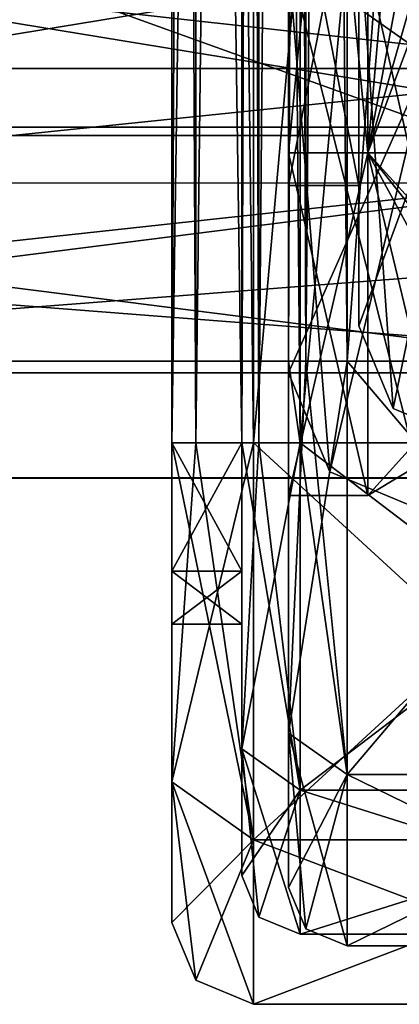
# Model space of a CAD drawing. Header units: millimetres. Extents: x -12 to 310, y -379 to 242.
# Tile 249 of 656: x 65.8 to 69.05, y -25.5 to -17.08. Entities that reach past the tile are written whole.
import ezdxf

# ---------------------------------------------------------------- set-up
doc = ezdxf.new("R2010")
doc.units = ezdxf.units.MM
doc.header["$LTSCALE"] = 65.185185
for name, color, linetype in [('1364', 7, 'CONTINUOUS'), ('1365', 7, 'CONTINUOUS'), ('2251', 7, 'CONTINUOUS'), ('2265', 7, 'CONTINUOUS'), ('2266', 7, 'CONTINUOUS'), ('2271', 7, 'CONTINUOUS'), ('2274', 7, 'CONTINUOUS'), ('2333', 7, 'CONTINUOUS'), ('2334', 7, 'CONTINUOUS'), ('2335', 7, 'CONTINUOUS'), ('2336', 7, 'CONTINUOUS'), ('2337', 7, 'CONTINUOUS'), ('2338', 7, 'CONTINUOUS'), ('2339', 7, 'CONTINUOUS'), ('2340', 7, 'CONTINUOUS'), ('2347', 7, 'CONTINUOUS'), ('2348', 7, 'CONTINUOUS'), ('2349', 7, 'CONTINUOUS'), ('2350', 7, 'CONTINUOUS'), ('2351', 7, 'CONTINUOUS'), ('2352', 7, 'CONTINUOUS'), ('2353', 7, 'CONTINUOUS'), ('2357', 7, 'CONTINUOUS'), ('2358', 7, 'CONTINUOUS'), ('2359', 7, 'CONTINUOUS'), ('2360', 7, 'CONTINUOUS'), ('2361', 7, 'CONTINUOUS'), ('2362', 7, 'CONTINUOUS'), ('2363', 7, 'CONTINUOUS'), ('2368', 7, 'CONTINUOUS'), ('2369', 7, 'CONTINUOUS'), ('2370', 7, 'CONTINUOUS'), ('2371', 7, 'CONTINUOUS'), ('2372', 7, 'CONTINUOUS'), ('2394', 7, 'CONTINUOUS'), ('2395', 7, 'CONTINUOUS'), ('2398', 7, 'CONTINUOUS'), ('2409', 7, 'CONTINUOUS'), ('2410', 7, 'CONTINUOUS'), ('2411', 7, 'CONTINUOUS'), ('2412', 7, 'CONTINUOUS'), ('2418', 7, 'CONTINUOUS'), ('2420', 7, 'CONTINUOUS'), ('2421', 7, 'CONTINUOUS'), ('2422', 7, 'CONTINUOUS'), ('2444', 7, 'CONTINUOUS'), ('2450', 7, 'CONTINUOUS'), ('2461', 7, 'CONTINUOUS'), ('4943', 7, 'CONTINUOUS'), ('4944', 7, 'CONTINUOUS'), ('4945', 7, 'CONTINUOUS'), ('4946', 7, 'CONTINUOUS'), ('4947', 7, 'CONTINUOUS'), ('4951', 7, 'CONTINUOUS'), ('4952', 7, 'CONTINUOUS'), ('4956', 7, 'CONTINUOUS'), ('4957', 7, 'CONTINUOUS'), ('4960', 7, 'CONTINUOUS'), ('4961', 7, 'CONTINUOUS'), ('4975', 7, 'CONTINUOUS'), ('4976', 7, 'CONTINUOUS'), ('4977', 7, 'CONTINUOUS'), ('4980', 7, 'CONTINUOUS'), ('4981', 7, 'CONTINUOUS'), ('4982', 7, 'CONTINUOUS'), ('5120', 7, 'CONTINUOUS'), ('5140', 7, 'CONTINUOUS'), ('879', 7, 'CONTINUOUS'), ('888', 7, 'CONTINUOUS')]:
    doc.layers.add(name, color=color, linetype=linetype)

msp = doc.modelspace()

# ---------------------------------------------------------------- linework, layer by layer
at = {"layer": '1364', "linetype": 'CONTINUOUS'}
for points in [[(79.8, -8.681, 150.1951), (56, -15.1429, 143.7716), (79.8, -17.4996, 135.1194), (79.8, -8.681, 150.1951)], [(56, -15.1429, 143.7716), (56, -17.5, 135), (79.8, -17.4996, 135.1194), (56, -15.1429, 143.7716)], [(79.8, -17.4996, 135.1194), (56, -17.5, 135), (79.8, -17.4999, 135.0597), (79.8, -17.4996, 135.1194)], [(79.8, -17.4999, 135.0597), (56, -17.5, 135), (79.8, -17.5, 135), (79.8, -17.4999, 135.0597)]]:
    msp.add_3dface(points, dxfattribs=at)
at = {"layer": '1365', "linetype": 'CONTINUOUS'}
for points in [[(79.8, -17.5, 135), (56, -15.1545, 126.2483), (79.8, -8.7845, 119.8645), (79.8, -17.5, 135)], [(56, -17.5, 135), (56, -15.1545, 126.2483), (79.8, -17.5, 135), (56, -17.5, 135)]]:
    msp.add_3dface(points, dxfattribs=at)
at = {"layer": '2251', "linetype": 'CONTINUOUS'}
for points in [[(47.1, -11, 156), (47.1, -18.0711, 153.0711), (84.8, -11, 156), (47.1, -11, 156)], [(84.8, -11, 156), (47.1, -18.0711, 153.0711), (84.8, -18.0711, 153.0711), (84.8, -11, 156)], [(47.1, -18.0711, 153.0711), (47.1, -21, 146), (84.8, -18.0711, 153.0711), (47.1, -18.0711, 153.0711)], [(47.1, -21, 146), (84.8, -21, 146), (84.8, -18.0711, 153.0711), (47.1, -21, 146)]]:
    msp.add_3dface(points, dxfattribs=at)
at = {"layer": '2265', "linetype": 'CONTINUOUS'}
for points in [[(47.1, -18.0711, 116.9289), (47.1, -11, 114), (84.8, -18.0711, 116.9289), (47.1, -18.0711, 116.9289)], [(47.1, -11, 114), (84.8, -11, 114), (84.8, -18.0711, 116.9289), (47.1, -11, 114)], [(47.1, -21, 124), (47.1, -18.0711, 116.9289), (84.8, -21, 124), (47.1, -21, 124)], [(47.1, -18.0711, 116.9289), (84.8, -18.0711, 116.9289), (84.8, -21, 124), (47.1, -18.0711, 116.9289)]]:
    msp.add_3dface(points, dxfattribs=at)
at = {"layer": '2266', "linetype": 'CONTINUOUS'}
for points in [[(47.1, -21, 146), (47.1, -21, 124), (84.8, -21, 124), (47.1, -21, 146)], [(84.8, -21, 146), (47.1, -21, 146), (84.8, -21, 124), (84.8, -21, 146)]]:
    msp.add_3dface(points, dxfattribs=at)
at = {"layer": '2271', "linetype": 'CONTINUOUS'}
for points in [[(48.1, -20.1, 135), (84, -14.2135, 120.7882), (48.1, -14.2128, 120.7872), (48.1, -20.1, 135)], [(84, -20.1, 135), (84, -14.2135, 120.7882), (48.1, -20.1, 135), (84, -20.1, 135)]]:
    msp.add_3dface(points, dxfattribs=at)
at = {"layer": '2274', "linetype": 'CONTINUOUS'}
for points in [[(84, -14.2007, 149.2248), (84, -18.5603, 142.7146), (48.1, -14.2128, 149.2128), (84, -14.2007, 149.2248)], [(84, -18.5603, 142.7146), (84, -20.1, 135), (48.1, -14.2128, 149.2128), (84, -18.5603, 142.7146)], [(84, -20.1, 135), (48.1, -20.1, 135), (48.1, -14.2128, 149.2128), (84, -20.1, 135)]]:
    msp.add_3dface(points, dxfattribs=at)
at = {"layer": '2333', "linetype": 'CONTINUOUS'}
for points in [[(71.5, -24.0933, 159.0935), (71.5, -20.7, 160.5), (67.8, -24.0941, 159.0941), (71.5, -24.0933, 159.0935)], [(71.5, -20.7, 160.5), (67.8, -20.7, 160.5), (67.8, -24.0941, 159.0941), (71.5, -20.7, 160.5)], [(71.5, -25.5, 155.7), (71.5, -24.0933, 159.0935), (67.8, -25.5, 155.7), (71.5, -25.5, 155.7)], [(67.8, -25.5, 155.7), (71.5, -24.0933, 159.0935), (67.8, -24.0941, 159.0941), (67.8, -25.5, 155.7)]]:
    msp.add_3dface(points, dxfattribs=at)
at = {"layer": '2334', "linetype": 'CONTINUOUS'}
for points in [[(67.8, -24.0941, 159.0941), (67.8, -20.7, 160.5), (67.1, -23.5986, 158.5985), (67.8, -24.0941, 159.0941)], [(67.1, -23.5986, 158.5985), (67.8, -20.7, 160.5), (67.305, -20.7, 160.295), (67.1, -23.5986, 158.5985)], [(67.1, -20.7, 159.8), (67.1, -23.5986, 158.5985), (67.305, -20.7, 160.295), (67.1, -20.7, 159.8)], [(67.1, -24.8, 155.7), (67.8, -24.0941, 159.0941), (67.1, -23.5986, 158.5985), (67.1, -24.8, 155.7)], [(67.305, -25.295, 155.7), (67.8, -24.0941, 159.0941), (67.1, -24.8, 155.7), (67.305, -25.295, 155.7)], [(67.8, -25.5, 155.7), (67.8, -24.0941, 159.0941), (67.305, -25.295, 155.7), (67.8, -25.5, 155.7)]]:
    msp.add_3dface(points, dxfattribs=at)
at = {"layer": '2335', "linetype": 'CONTINUOUS'}
for points in [[(67.305, -25.295, 155.7), (67.1, -24.8, 155.7), (67.305, -25.295, 114.3), (67.305, -25.295, 155.7)], [(67.305, -25.295, 114.3), (67.1, -24.8, 155.7), (67.1, -24.8, 114.3), (67.305, -25.295, 114.3)], [(67.8, -25.5, 155.7), (67.305, -25.295, 155.7), (67.8, -25.5, 114.3), (67.8, -25.5, 155.7)], [(67.8, -25.5, 114.3), (67.305, -25.295, 155.7), (67.305, -25.295, 114.3), (67.8, -25.5, 114.3)]]:
    msp.add_3dface(points, dxfattribs=at)
at = {"layer": '2336', "linetype": 'CONTINUOUS'}
for points in [[(71.5, -25.5, 114.3), (71.5, -25.5, 155.7), (67.8, -25.5, 114.3), (71.5, -25.5, 114.3)], [(71.5, -25.5, 155.7), (67.8, -25.5, 155.7), (67.8, -25.5, 114.3), (71.5, -25.5, 155.7)]]:
    msp.add_3dface(points, dxfattribs=at)
at = {"layer": '2337', "linetype": 'CONTINUOUS'}
for points in [[(71.5, -20.7, 109.5), (71.5, -24.0935, 110.9067), (67.8, -20.7, 109.5), (71.5, -20.7, 109.5)], [(67.8, -20.7, 109.5), (71.5, -24.0935, 110.9067), (67.8, -24.0941, 110.9059), (67.8, -20.7, 109.5)], [(71.5, -24.0935, 110.9067), (71.5, -25.5, 114.3), (67.8, -24.0941, 110.9059), (71.5, -24.0935, 110.9067)], [(71.5, -25.5, 114.3), (67.8, -25.5, 114.3), (67.8, -24.0941, 110.9059), (71.5, -25.5, 114.3)]]:
    msp.add_3dface(points, dxfattribs=at)
at = {"layer": '2338', "linetype": 'CONTINUOUS'}
for points in [[(67.305, -20.7, 109.705), (67.8, -24.0941, 110.9059), (67.1, -20.7, 110.2), (67.305, -20.7, 109.705)], [(67.1, -20.7, 110.2), (67.8, -24.0941, 110.9059), (67.1, -23.5985, 111.4014), (67.1, -20.7, 110.2)], [(67.8, -20.7, 109.5), (67.8, -24.0941, 110.9059), (67.305, -20.7, 109.705), (67.8, -20.7, 109.5)], [(67.8, -25.5, 114.3), (67.305, -25.295, 114.3), (67.1, -23.5985, 111.4014), (67.8, -25.5, 114.3)], [(67.8, -24.0941, 110.9059), (67.8, -25.5, 114.3), (67.1, -23.5985, 111.4014), (67.8, -24.0941, 110.9059)], [(67.305, -25.295, 114.3), (67.1, -24.8, 114.3), (67.1, -23.5985, 111.4014), (67.305, -25.295, 114.3)]]:
    msp.add_3dface(points, dxfattribs=at)
at = {"layer": '2339', "linetype": 'CONTINUOUS'}
for points in [[(67.305, -20.7, 109.705), (67.1, -20.7, 110.2), (67.305, 20.7, 109.705), (67.305, -20.7, 109.705)], [(67.305, 20.7, 109.705), (67.1, -20.7, 110.2), (67.1, 20.7, 110.2), (67.305, 20.7, 109.705)], [(67.8, -20.7, 109.5), (67.305, -20.7, 109.705), (67.8, 20.7, 109.5), (67.8, -20.7, 109.5)], [(67.8, 20.7, 109.5), (67.305, -20.7, 109.705), (67.305, 20.7, 109.705), (67.8, 20.7, 109.5)]]:
    msp.add_3dface(points, dxfattribs=at)
at = {"layer": '2340', "linetype": 'CONTINUOUS'}
for points in [[(71.5, 20.7, 109.5), (71.5, -20.7, 109.5), (67.8, 20.7, 109.5), (71.5, 20.7, 109.5)], [(71.5, -20.7, 109.5), (67.8, -20.7, 109.5), (67.8, 20.7, 109.5), (71.5, -20.7, 109.5)]]:
    msp.add_3dface(points, dxfattribs=at)
at = {"layer": '2347', "linetype": 'CONTINUOUS'}
for points in [[(67.1, -20.7, 159.8), (67.305, -20.7, 160.295), (67.1, 20.7, 159.8), (67.1, -20.7, 159.8)], [(67.305, -20.7, 160.295), (67.305, 20.7, 160.295), (67.1, 20.7, 159.8), (67.305, -20.7, 160.295)], [(67.305, -20.7, 160.295), (67.8, -20.7, 160.5), (67.305, 20.7, 160.295), (67.305, -20.7, 160.295)], [(67.8, -20.7, 160.5), (67.8, 20.7, 160.5), (67.305, 20.7, 160.295), (67.8, -20.7, 160.5)]]:
    msp.add_3dface(points, dxfattribs=at)
at = {"layer": '2348', "linetype": 'CONTINUOUS'}
for points in [[(71.5, -20.7, 160.5), (71.5, 20.7, 160.5), (67.8, -20.7, 160.5), (71.5, -20.7, 160.5)], [(67.8, -20.7, 160.5), (71.5, 20.7, 160.5), (67.8, 20.7, 160.5), (67.8, -20.7, 160.5)]]:
    msp.add_3dface(points, dxfattribs=at)
at = {"layer": '2349', "linetype": 'CONTINUOUS'}
for points in [[(67.1, 20.7, 110.2), (67.1, -23.5985, 111.4014), (67.1, 23.5986, 111.4015), (67.1, 20.7, 110.2)], [(67.1, 23.5986, 111.4015), (67.1, -23.5985, 111.4014), (67.1, -20.7, 112.75), (67.1, 23.5986, 111.4015)], [(67.1, 20.7, 112.75), (67.1, 23.5986, 111.4015), (67.1, -20.7, 112.75), (67.1, 20.7, 112.75)], [(67.1, -23.5986, 158.5985), (67.1, -20.7, 159.8), (67.1, 23.5985, 158.5986), (67.1, -23.5986, 158.5985)], [(67.1, -23.5986, 158.5985), (67.1, 23.5985, 158.5986), (67.1, 20.7, 157.25), (67.1, -23.5986, 158.5985)], [(67.1, -20.7, 159.8), (67.1, 20.7, 159.8), (67.1, 23.5985, 158.5986), (67.1, -20.7, 159.8)], [(67.1, -20.7, 157.25), (67.1, -23.5986, 158.5985), (67.1, 20.7, 157.25), (67.1, -20.7, 157.25)], [(67.1, -20.7, 110.2), (67.1, -23.5985, 111.4014), (67.1, 20.7, 110.2), (67.1, -20.7, 110.2)], [(67.1, -21.796, 156.796), (67.1, -23.5986, 158.5985), (67.1, -20.7, 157.25), (67.1, -21.796, 156.796)], [(67.1, -23.5985, 111.4014), (67.1, -24.8, 114.3), (67.1, -20.7, 112.75), (67.1, -23.5985, 111.4014)], [(67.1, -20.7, 112.75), (67.1, -24.8, 114.3), (67.1, -21.796, 113.204), (67.1, -20.7, 112.75)], [(67.1, -22.25, 155.7), (67.1, -23.5986, 158.5985), (67.1, -21.796, 156.796), (67.1, -22.25, 155.7)], [(67.1, -21.796, 113.204), (67.1, -24.8, 114.3), (67.1, -22.25, 114.3), (67.1, -21.796, 113.204)], [(67.1, -24.8, 155.7), (67.1, -23.5986, 158.5985), (67.1, -22.25, 155.7), (67.1, -24.8, 155.7)], [(67.1, -24.8, 114.3), (67.1, -24.8, 155.7), (67.1, -22.25, 114.3), (67.1, -24.8, 114.3)], [(67.1, -24.8, 155.7), (67.1, -22.25, 155.7), (67.1, -22.25, 114.3), (67.1, -24.8, 155.7)]]:
    msp.add_3dface(points, dxfattribs=at)
at = {"layer": '2350', "linetype": 'CONTINUOUS'}
for points in [[(67.1, -21.796, 156.796), (67.1, -20.7, 157.25), (67.7, -21.796, 156.796), (67.1, -21.796, 156.796)], [(67.7, -21.796, 156.796), (67.1, -20.7, 157.25), (67.7, -20.7, 157.25), (67.7, -21.796, 156.796)], [(67.1, -22.25, 155.7), (67.1, -21.796, 156.796), (67.7, -22.25, 155.7), (67.1, -22.25, 155.7)], [(67.7, -22.25, 155.7), (67.1, -21.796, 156.796), (67.7, -21.796, 156.796), (67.7, -22.25, 155.7)]]:
    msp.add_3dface(points, dxfattribs=at)
at = {"layer": '2351', "linetype": 'CONTINUOUS'}
for points in [[(67.1, -22.25, 114.3), (67.1, -22.25, 155.7), (67.7, -22.25, 114.3), (67.1, -22.25, 114.3)], [(67.1, -22.25, 155.7), (67.7, -22.25, 155.7), (67.7, -22.25, 114.3), (67.1, -22.25, 155.7)]]:
    msp.add_3dface(points, dxfattribs=at)
at = {"layer": '2352', "linetype": 'CONTINUOUS'}
for points in [[(67.1, -20.7, 112.75), (67.1, -21.796, 113.204), (67.7, -20.7, 112.75), (67.1, -20.7, 112.75)], [(67.7, -20.7, 112.75), (67.1, -21.796, 113.204), (67.7, -21.796, 113.204), (67.7, -20.7, 112.75)], [(67.1, -21.796, 113.204), (67.1, -22.25, 114.3), (67.7, -21.796, 113.204), (67.1, -21.796, 113.204)], [(67.1, -22.25, 114.3), (67.7, -22.25, 114.3), (67.7, -21.796, 113.204), (67.1, -22.25, 114.3)]]:
    msp.add_3dface(points, dxfattribs=at)
at = {"layer": '2353', "linetype": 'CONTINUOUS'}
for points in [[(67.1, 20.7, 112.75), (67.1, -20.7, 112.75), (67.7, 20.7, 112.75), (67.1, 20.7, 112.75)], [(67.1, -20.7, 112.75), (67.7, -20.7, 112.75), (67.7, 20.7, 112.75), (67.1, -20.7, 112.75)]]:
    msp.add_3dface(points, dxfattribs=at)
at = {"layer": '2357', "linetype": 'CONTINUOUS'}
for points in [[(67.1, -20.7, 157.25), (67.1, 20.7, 157.25), (67.7, -20.7, 157.25), (67.1, -20.7, 157.25)], [(67.7, -20.7, 157.25), (67.1, 20.7, 157.25), (67.7, 20.7, 157.25), (67.7, -20.7, 157.25)]]:
    msp.add_3dface(points, dxfattribs=at)
at = {"layer": '2358', "linetype": 'CONTINUOUS'}
for points in [[(67.7, -20.7, 157.25), (67.7, 20.7, 157.25), (67.7, 23.3158, 158.3157), (67.7, -20.7, 157.25)], [(67.7, -20.7, 157.25), (67.7, 23.3158, 158.3157), (67.7, -23.3157, 158.3158), (67.7, -20.7, 157.25)], [(67.7, 23.3158, 158.3157), (67.7, 20.7, 159.4), (67.7, -23.3157, 158.3158), (67.7, 23.3158, 158.3157)], [(67.7, 23.3157, 111.6842), (67.7, 20.7, 112.75), (67.7, -23.3158, 111.6843), (67.7, 23.3157, 111.6842)], [(67.7, 20.7, 110.6), (67.7, 23.3157, 111.6842), (67.7, -20.7, 110.6), (67.7, 20.7, 110.6)], [(67.7, -20.7, 110.6), (67.7, 23.3157, 111.6842), (67.7, -23.3158, 111.6843), (67.7, -20.7, 110.6)], [(67.7, 20.7, 112.75), (67.7, -20.7, 112.75), (67.7, -23.3158, 111.6843), (67.7, 20.7, 112.75)], [(67.7, -23.3157, 158.3158), (67.7, 20.7, 159.4), (67.7, -20.7, 159.4), (67.7, -23.3157, 158.3158)], [(67.7, -21.796, 156.796), (67.7, -20.7, 157.25), (67.7, -23.3157, 158.3158), (67.7, -21.796, 156.796)], [(67.7, -20.7, 112.75), (67.7, -21.796, 113.204), (67.7, -23.3158, 111.6843), (67.7, -20.7, 112.75)], [(67.7, -22.25, 155.7), (67.7, -21.796, 156.796), (67.7, -24.4, 155.7), (67.7, -22.25, 155.7)], [(67.7, -24.4, 155.7), (67.7, -21.796, 156.796), (67.7, -23.3157, 158.3158), (67.7, -24.4, 155.7)], [(67.7, -21.796, 113.204), (67.7, -22.25, 114.3), (67.7, -23.3158, 111.6843), (67.7, -21.796, 113.204)], [(67.7, -22.25, 114.3), (67.7, -22.25, 155.7), (67.7, -24.4, 114.3), (67.7, -22.25, 114.3)], [(67.7, -24.4, 114.3), (67.7, -22.25, 155.7), (67.7, -24.4, 155.7), (67.7, -24.4, 114.3)], [(67.7, -23.3158, 111.6843), (67.7, -22.25, 114.3), (67.7, -24.4, 114.3), (67.7, -23.3158, 111.6843)]]:
    msp.add_3dface(points, dxfattribs=at)
at = {"layer": '2359', "linetype": 'CONTINUOUS'}
for points in [[(67.7, -20.7, 159.4), (67.7, 20.7, 159.4), (67.8464, 20.7, 159.7536), (67.7, -20.7, 159.4)], [(67.8464, -20.7, 159.7536), (67.7, -20.7, 159.4), (67.8464, 20.7, 159.7536), (67.8464, -20.7, 159.7536)], [(68.2, -20.7, 159.9), (67.8464, -20.7, 159.7536), (68.2, 20.7, 159.9), (68.2, -20.7, 159.9)], [(68.2, 20.7, 159.9), (67.8464, -20.7, 159.7536), (67.8464, 20.7, 159.7536), (68.2, 20.7, 159.9)]]:
    msp.add_3dface(points, dxfattribs=at)
at = {"layer": '2360', "linetype": 'CONTINUOUS'}
for points in [[(67.7, -23.3157, 158.3158), (67.7, -20.7, 159.4), (68.2, -23.6698, 158.6698), (67.7, -23.3157, 158.3158)], [(67.7, -20.7, 159.4), (67.8464, -20.7, 159.7536), (68.2, -23.6698, 158.6698), (67.7, -20.7, 159.4)], [(67.8464, -20.7, 159.7536), (68.2, -20.7, 159.9), (68.2, -23.6698, 158.6698), (67.8464, -20.7, 159.7536)], [(67.7, -24.4, 155.7), (67.7, -23.3157, 158.3158), (67.8464, -24.7536, 155.7), (67.7, -24.4, 155.7)], [(67.8464, -24.7536, 155.7), (67.7, -23.3157, 158.3158), (68.2, -24.9, 155.7), (67.8464, -24.7536, 155.7)], [(68.2, -24.9, 155.7), (67.7, -23.3157, 158.3158), (68.2, -23.6698, 158.6698), (68.2, -24.9, 155.7)]]:
    msp.add_3dface(points, dxfattribs=at)
at = {"layer": '2361', "linetype": 'CONTINUOUS'}
for points in [[(67.7, -24.4, 114.3), (67.7, -24.4, 155.7), (67.8464, -24.7536, 155.7), (67.7, -24.4, 114.3)], [(67.7, -24.4, 114.3), (67.8464, -24.7536, 155.7), (67.8464, -24.7536, 114.3), (67.7, -24.4, 114.3)], [(67.8464, -24.7536, 155.7), (68.2, -24.9, 155.7), (67.8464, -24.7536, 114.3), (67.8464, -24.7536, 155.7)], [(67.8464, -24.7536, 114.3), (68.2, -24.9, 155.7), (68.2, -24.9, 114.3), (67.8464, -24.7536, 114.3)]]:
    msp.add_3dface(points, dxfattribs=at)
at = {"layer": '2362', "linetype": 'CONTINUOUS'}
for points in [[(67.7, -20.7, 110.6), (67.7, -23.3158, 111.6843), (67.8464, -20.7, 110.2464), (67.7, -20.7, 110.6)], [(67.8464, -20.7, 110.2464), (67.7, -23.3158, 111.6843), (68.2, -20.7, 110.1), (67.8464, -20.7, 110.2464)], [(68.2, -20.7, 110.1), (67.7, -23.3158, 111.6843), (68.2, -23.6698, 111.3302), (68.2, -20.7, 110.1)], [(67.7, -23.3158, 111.6843), (67.7, -24.4, 114.3), (68.2, -23.6698, 111.3302), (67.7, -23.3158, 111.6843)], [(67.7, -24.4, 114.3), (67.8464, -24.7536, 114.3), (68.2, -23.6698, 111.3302), (67.7, -24.4, 114.3)], [(67.8464, -24.7536, 114.3), (68.2, -24.9, 114.3), (68.2, -23.6698, 111.3302), (67.8464, -24.7536, 114.3)]]:
    msp.add_3dface(points, dxfattribs=at)
at = {"layer": '2363', "linetype": 'CONTINUOUS'}
for points in [[(67.7, 20.7, 110.6), (67.7, -20.7, 110.6), (67.8464, -20.7, 110.2464), (67.7, 20.7, 110.6)], [(67.7, 20.7, 110.6), (67.8464, -20.7, 110.2464), (67.8464, 20.7, 110.2464), (67.7, 20.7, 110.6)], [(67.8464, -20.7, 110.2464), (68.2, -20.7, 110.1), (67.8464, 20.7, 110.2464), (67.8464, -20.7, 110.2464)], [(67.8464, 20.7, 110.2464), (68.2, -20.7, 110.1), (68.2, 20.7, 110.1), (67.8464, 20.7, 110.2464)]]:
    msp.add_3dface(points, dxfattribs=at)
at = {"layer": '2368', "linetype": 'CONTINUOUS'}
for points in [[(68.2, -20.7, 159.9), (68.2, 20.7, 159.9), (72.1, -20.7, 159.9), (68.2, -20.7, 159.9)], [(68.2, 20.7, 159.9), (72.1, 20.7, 159.9), (72.1, -20.7, 159.9), (68.2, 20.7, 159.9)]]:
    msp.add_3dface(points, dxfattribs=at)
at = {"layer": '2369', "linetype": 'CONTINUOUS'}
for points in [[(68.2, -23.6698, 158.6698), (68.2, -20.7, 159.9), (72.1, -23.6693, 158.6691), (68.2, -23.6698, 158.6698)], [(68.2, -20.7, 159.9), (72.1, -20.7, 159.9), (72.1, -23.6693, 158.6691), (68.2, -20.7, 159.9)], [(72.1, -24.9, 155.7), (68.2, -23.6698, 158.6698), (72.1, -23.6693, 158.6691), (72.1, -24.9, 155.7)], [(68.2, -24.9, 155.7), (68.2, -23.6698, 158.6698), (72.1, -24.9, 155.7), (68.2, -24.9, 155.7)]]:
    msp.add_3dface(points, dxfattribs=at)
at = {"layer": '2370', "linetype": 'CONTINUOUS'}
for points in [[(68.2, -24.9, 114.3), (68.2, -24.9, 155.7), (72.1, -24.9, 114.3), (68.2, -24.9, 114.3)], [(68.2, -24.9, 155.7), (72.1, -24.9, 155.7), (72.1, -24.9, 114.3), (68.2, -24.9, 155.7)]]:
    msp.add_3dface(points, dxfattribs=at)
at = {"layer": '2371', "linetype": 'CONTINUOUS'}
for points in [[(68.2, -20.7, 110.1), (68.2, -23.6698, 111.3302), (72.1, -20.7, 110.1), (68.2, -20.7, 110.1)], [(72.1, -20.7, 110.1), (68.2, -23.6698, 111.3302), (72.1, -23.6691, 111.3307), (72.1, -20.7, 110.1)], [(68.2, -23.6698, 111.3302), (68.2, -24.9, 114.3), (72.1, -23.6691, 111.3307), (68.2, -23.6698, 111.3302)], [(68.2, -24.9, 114.3), (72.1, -24.9, 114.3), (72.1, -23.6691, 111.3307), (68.2, -24.9, 114.3)]]:
    msp.add_3dface(points, dxfattribs=at)
at = {"layer": '2372', "linetype": 'CONTINUOUS'}
for points in [[(68.2, 20.7, 110.1), (68.2, -20.7, 110.1), (72.1, 20.7, 110.1), (68.2, 20.7, 110.1)], [(68.2, -20.7, 110.1), (72.1, -20.7, 110.1), (72.1, 20.7, 110.1), (68.2, -20.7, 110.1)]]:
    msp.add_3dface(points, dxfattribs=at)
at = {"layer": '2394', "linetype": 'CONTINUOUS'}
for points in [[(69.3, -17.4045, 52.4045), (69.3, -8, 56.3), (68.1, -16.5555, 51.5555), (69.3, -17.4045, 52.4045)], [(68.1, -20.1, 43), (69.3, -17.4045, 52.4045), (68.1, -16.5555, 51.5555), (68.1, -20.1, 43)], [(68.4515, -20.9485, 43), (69.3, -17.4045, 52.4045), (68.1, -20.1, 43), (68.4515, -20.9485, 43)], [(69.3, -21.3, 43), (69.3, -17.4045, 52.4045), (68.4515, -20.9485, 43), (69.3, -21.3, 43)]]:
    msp.add_3dface(points, dxfattribs=at)
at = {"layer": '2395', "linetype": 'CONTINUOUS'}
for points in [[(68.4515, -20.9485, 43), (68.1, -20.1, 43), (68.4515, -20.9485, 27), (68.4515, -20.9485, 43)], [(68.4515, -20.9485, 27), (68.1, -20.1, 43), (68.1, -20.1, 27), (68.4515, -20.9485, 27)], [(69.3, -21.3, 43), (68.4515, -20.9485, 43), (69.3, -21.3, 27), (69.3, -21.3, 43)], [(69.3, -21.3, 27), (68.4515, -20.9485, 43), (68.4515, -20.9485, 27), (69.3, -21.3, 27)]]:
    msp.add_3dface(points, dxfattribs=at)
at = {"layer": '2398', "linetype": 'CONTINUOUS'}
for points in [[(68.4515, -8, 14.0515), (69.3, -17.4045, 17.5955), (68.1, -8, 14.9), (68.4515, -8, 14.0515)], [(68.1, -8, 14.9), (69.3, -17.4045, 17.5955), (68.1, -16.5555, 18.4445), (68.1, -8, 14.9)], [(69.3, -8, 13.7), (69.3, -17.4045, 17.5955), (68.4515, -8, 14.0515), (69.3, -8, 13.7)], [(69.3, -21.3, 27), (68.4515, -20.9485, 27), (68.1, -16.5555, 18.4445), (69.3, -21.3, 27)], [(69.3, -17.4045, 17.5955), (69.3, -21.3, 27), (68.1, -16.5555, 18.4445), (69.3, -17.4045, 17.5955)], [(68.4515, -20.9485, 27), (68.1, -20.1, 27), (68.1, -16.5555, 18.4445), (68.4515, -20.9485, 27)]]:
    msp.add_3dface(points, dxfattribs=at)
at = {"layer": '2409', "linetype": 'CONTINUOUS'}
for points in [[(68.1, -15.4245, 19.5753), (68.1, -16.5555, 18.4445), (68.1, -18.5, 27), (68.1, -15.4245, 19.5753)], [(68.1, -18.5, 43), (68.1, -16.5555, 51.5555), (68.1, -15.4247, 50.4245), (68.1, -18.5, 43)], [(68.1, -20.1, 43), (68.1, -16.5555, 51.5555), (68.1, -18.5, 43), (68.1, -20.1, 43)], [(68.1, -16.5555, 18.4445), (68.1, -20.1, 27), (68.1, -18.5, 27), (68.1, -16.5555, 18.4445)], [(68.1, -20.1, 27), (68.1, -20.1, 43), (68.1, -18.5, 43), (68.1, -20.1, 27)], [(68.1, -20.1, 27), (68.1, -18.5, 43), (68.1, -18.5, 27), (68.1, -20.1, 27)]]:
    msp.add_3dface(points, dxfattribs=at)
at = {"layer": '2410', "linetype": 'CONTINUOUS'}
for points in [[(68.7, -18.5, 43), (68.1, -15.4247, 50.4245), (68.7, -15.4245, 50.4247), (68.7, -18.5, 43)], [(68.1, -18.5, 43), (68.1, -15.4247, 50.4245), (68.7, -18.5, 43), (68.1, -18.5, 43)]]:
    msp.add_3dface(points, dxfattribs=at)
at = {"layer": '2411', "linetype": 'CONTINUOUS'}
for points in [[(68.1, -18.5, 27), (68.1, -18.5, 43), (68.7, -18.5, 27), (68.1, -18.5, 27)], [(68.1, -18.5, 43), (68.7, -18.5, 43), (68.7, -18.5, 27), (68.1, -18.5, 43)]]:
    msp.add_3dface(points, dxfattribs=at)
at = {"layer": '2412', "linetype": 'CONTINUOUS'}
for points in [[(68.1, -15.4245, 19.5753), (68.1, -18.5, 27), (68.7, -15.4247, 19.5755), (68.1, -15.4245, 19.5753)], [(68.1, -18.5, 27), (68.7, -18.5, 27), (68.7, -15.4247, 19.5755), (68.1, -18.5, 27)]]:
    msp.add_3dface(points, dxfattribs=at)
at = {"layer": '2418', "linetype": 'CONTINUOUS'}
for points in [[(68.7, -18.5, 43), (68.7, -15.4245, 50.4247), (68.7, -16.2727, 51.2727), (68.7, -18.5, 43)], [(68.7, -15.4247, 19.5755), (68.7, -18.5, 27), (68.7, -16.2727, 18.7273), (68.7, -15.4247, 19.5755)], [(68.7, -19.7, 43), (68.7, -18.5, 43), (68.7, -16.2727, 51.2727), (68.7, -19.7, 43)], [(68.7, -16.2727, 18.7273), (68.7, -18.5, 27), (68.7, -19.7, 27), (68.7, -16.2727, 18.7273)], [(68.7, -18.5, 27), (68.7, -18.5, 43), (68.7, -19.7, 43), (68.7, -18.5, 27)], [(68.7, -19.7, 27), (68.7, -18.5, 27), (68.7, -19.7, 43), (68.7, -19.7, 27)]]:
    msp.add_3dface(points, dxfattribs=at)
at = {"layer": '2420', "linetype": 'CONTINUOUS'}
for points in [[(68.7, -19.7, 43), (68.7, -16.2727, 51.2727), (68.9929, -20.4071, 43), (68.7, -19.7, 43)], [(68.9929, -20.4071, 43), (68.7, -16.2727, 51.2727), (69.7, -20.7, 43), (68.9929, -20.4071, 43)], [(69.7, -20.7, 43), (68.7, -16.2727, 51.2727), (69.7, -16.9803, 51.9803), (69.7, -20.7, 43)]]:
    msp.add_3dface(points, dxfattribs=at)
at = {"layer": '2421', "linetype": 'CONTINUOUS'}
for points in [[(68.7, -19.7, 27), (68.7, -19.7, 43), (68.9929, -20.4071, 43), (68.7, -19.7, 27)], [(68.7, -19.7, 27), (68.9929, -20.4071, 43), (68.9929, -20.4071, 27), (68.7, -19.7, 27)], [(68.9929, -20.4071, 43), (69.7, -20.7, 43), (68.9929, -20.4071, 27), (68.9929, -20.4071, 43)], [(68.9929, -20.4071, 27), (69.7, -20.7, 43), (69.7, -20.7, 27), (68.9929, -20.4071, 27)]]:
    msp.add_3dface(points, dxfattribs=at)
at = {"layer": '2422', "linetype": 'CONTINUOUS'}
for points in [[(68.7, -16.2727, 18.7273), (68.7, -19.7, 27), (69.7, -16.9803, 18.0197), (68.7, -16.2727, 18.7273)], [(68.7, -19.7, 27), (68.9929, -20.4071, 27), (69.7, -16.9803, 18.0197), (68.7, -19.7, 27)], [(68.9929, -20.4071, 27), (69.7, -20.7, 27), (69.7, -16.9803, 18.0197), (68.9929, -20.4071, 27)]]:
    msp.add_3dface(points, dxfattribs=at)
at = {"layer": '2444', "linetype": 'CONTINUOUS'}
for points in [[(53.5, -18, 43), (83, -18, 43), (83, -15.0711, 50.0711), (53.5, -18, 43)], [(53.5, -15.0711, 50.0711), (53.5, -18, 43), (83, -15.0711, 50.0711), (53.5, -15.0711, 50.0711)]]:
    msp.add_3dface(points, dxfattribs=at)
at = {"layer": '2450', "linetype": 'CONTINUOUS'}
for points in [[(83, -18, 43), (53.5, -18, 43), (83, -18, 27), (83, -18, 43)], [(53.5, -18, 43), (53.5, -18, 27), (83, -18, 27), (53.5, -18, 43)]]:
    msp.add_3dface(points, dxfattribs=at)
at = {"layer": '2461', "linetype": 'CONTINUOUS'}
for points in [[(53.5, -18, 27), (53.5, -15.0711, 19.9289), (83, -18, 27), (53.5, -18, 27)], [(83, -18, 27), (53.5, -15.0711, 19.9289), (83, -15.0711, 19.9289), (83, -18, 27)]]:
    msp.add_3dface(points, dxfattribs=at)
at = {"layer": '4943', "linetype": 'CONTINUOUS'}
for points in [[(68.1, 20, 110.5), (68.1, -20, 110.5), (68.1, 11.15, 113.85), (68.1, 20, 110.5)], [(68.1, -20, 159.5), (68.1, 20, 159.5), (68.1, -11.15, 156.15), (68.1, -20, 159.5)], [(68.1, 11.15, 113.85), (68.1, -20, 110.5), (68.1, -11.15, 113.85), (68.1, 11.15, 113.85)], [(68.1, -11.15, 113.85), (68.1, -20, 110.5), (68.1, -18.2211, 116.7789), (68.1, -11.15, 113.85)], [(68.1, -20, 159.5), (68.1, -11.15, 156.15), (68.1, -18.2211, 153.2211), (68.1, -20, 159.5)], [(68.1, -18.2211, 116.7789), (68.1, -20, 110.5), (68.1, -21.15, 123.85), (68.1, -18.2211, 116.7789)], [(68.1, -21.15, 146.15), (68.1, -20, 159.5), (68.1, -18.2211, 153.2211), (68.1, -21.15, 146.15)], [(68.1, -20, 110.5), (68.1, -23.1819, 111.818), (68.1, -21.15, 123.85), (68.1, -20, 110.5)], [(68.1, -23.182, 158.1819), (68.1, -20, 159.5), (68.1, -21.15, 146.15), (68.1, -23.182, 158.1819)], [(68.1, -23.1819, 111.818), (68.1, -23.182, 158.1819), (68.1, -21.15, 146.15), (68.1, -23.1819, 111.818)], [(68.1, -21.15, 123.85), (68.1, -23.1819, 111.818), (68.1, -21.15, 146.15), (68.1, -21.15, 123.85)], [(68.1, -23.1819, 111.818), (68.1, -24.5, 115), (68.1, -23.182, 158.1819), (68.1, -23.1819, 111.818)], [(68.1, -23.182, 158.1819), (68.1, -24.5, 115), (68.1, -24.5, 155), (68.1, -23.182, 158.1819)]]:
    msp.add_3dface(points, dxfattribs=at)
at = {"layer": '4944', "linetype": 'CONTINUOUS'}
for points in [[(68.1, -23.1819, 111.818), (68.1, -20, 110.5), (68.6, -23.5355, 111.4645), (68.1, -23.1819, 111.818)], [(68.6, -23.5355, 111.4645), (68.1, -20, 110.5), (68.2464, -20, 110.1464), (68.6, -23.5355, 111.4645)], [(68.6, -20, 110), (68.6, -23.5355, 111.4645), (68.2464, -20, 110.1464), (68.6, -20, 110)], [(68.1, -24.5, 115), (68.1, -23.1819, 111.818), (68.2464, -24.8536, 115), (68.1, -24.5, 115)], [(68.2464, -24.8536, 115), (68.1, -23.1819, 111.818), (68.6, -25, 115), (68.2464, -24.8536, 115)], [(68.6, -25, 115), (68.1, -23.1819, 111.818), (68.6, -23.5355, 111.4645), (68.6, -25, 115)]]:
    msp.add_3dface(points, dxfattribs=at)
at = {"layer": '4945', "linetype": 'CONTINUOUS'}
for points in [[(68.1, -24.5, 155), (68.1, -24.5, 115), (68.2464, -24.8536, 115), (68.1, -24.5, 155)], [(68.1, -24.5, 155), (68.2464, -24.8536, 115), (68.2464, -24.8536, 155), (68.1, -24.5, 155)], [(68.2464, -24.8536, 115), (68.6, -25, 115), (68.2464, -24.8536, 155), (68.2464, -24.8536, 115)], [(68.2464, -24.8536, 155), (68.6, -25, 115), (68.6, -25, 155), (68.2464, -24.8536, 155)]]:
    msp.add_3dface(points, dxfattribs=at)
at = {"layer": '4946', "linetype": 'CONTINUOUS'}
for points in [[(68.1, -20, 159.5), (68.1, -23.182, 158.1819), (68.2464, -20, 159.8536), (68.1, -20, 159.5)], [(68.2464, -20, 159.8536), (68.1, -23.182, 158.1819), (68.6, -20, 160), (68.2464, -20, 159.8536)], [(68.6, -20, 160), (68.1, -23.182, 158.1819), (68.6, -23.5355, 158.5355), (68.6, -20, 160)], [(68.1, -23.182, 158.1819), (68.1, -24.5, 155), (68.6, -23.5355, 158.5355), (68.1, -23.182, 158.1819)], [(68.1, -24.5, 155), (68.2464, -24.8536, 155), (68.6, -23.5355, 158.5355), (68.1, -24.5, 155)], [(68.2464, -24.8536, 155), (68.6, -25, 155), (68.6, -23.5355, 158.5355), (68.2464, -24.8536, 155)]]:
    msp.add_3dface(points, dxfattribs=at)
at = {"layer": '4947', "linetype": 'CONTINUOUS'}
for points in [[(68.1, 20, 159.5), (68.1, -20, 159.5), (68.2464, -20, 159.8536), (68.1, 20, 159.5)], [(68.1, 20, 159.5), (68.2464, -20, 159.8536), (68.2464, 20, 159.8536), (68.1, 20, 159.5)], [(68.2464, -20, 159.8536), (68.6, -20, 160), (68.2464, 20, 159.8536), (68.2464, -20, 159.8536)], [(68.2464, 20, 159.8536), (68.6, -20, 160), (68.6, 20, 160), (68.2464, 20, 159.8536)]]:
    msp.add_3dface(points, dxfattribs=at)
at = {"layer": '4951', "linetype": 'CONTINUOUS'}
for points in [[(68.1, -20, 110.5), (68.1, 20, 110.5), (68.2464, 20, 110.1464), (68.1, -20, 110.5)], [(68.2464, -20, 110.1464), (68.1, -20, 110.5), (68.2464, 20, 110.1464), (68.2464, -20, 110.1464)], [(68.6, -20, 110), (68.2464, -20, 110.1464), (68.6, 20, 110), (68.6, -20, 110)], [(68.2464, -20, 110.1464), (68.2464, 20, 110.1464), (68.6, 20, 110), (68.2464, -20, 110.1464)]]:
    msp.add_3dface(points, dxfattribs=at)
at = {"layer": '4952', "linetype": 'CONTINUOUS'}
for points in [[(68.6, -20, 110), (68.6, 20, 110), (71.6, -20, 110), (68.6, -20, 110)], [(68.6, 20, 110), (71.6, 20, 110), (71.6, -20, 110), (68.6, 20, 110)]]:
    msp.add_3dface(points, dxfattribs=at)
at = {"layer": '4956', "linetype": 'CONTINUOUS'}
for points in [[(68.6, -23.5355, 111.4645), (68.6, -20, 110), (71.6, -23.5355, 111.4645), (68.6, -23.5355, 111.4645)], [(68.6, -20, 110), (71.6, -20, 110), (71.6, -23.5355, 111.4645), (68.6, -20, 110)], [(68.6, -25, 115), (68.6, -23.5355, 111.4645), (71.6, -25, 115), (68.6, -25, 115)], [(68.6, -23.5355, 111.4645), (71.6, -23.5355, 111.4645), (71.6, -25, 115), (68.6, -23.5355, 111.4645)]]:
    msp.add_3dface(points, dxfattribs=at)
at = {"layer": '4957', "linetype": 'CONTINUOUS'}
for points in [[(68.6, -25, 155), (68.6, -25, 115), (71.6, -25, 155), (68.6, -25, 155)], [(68.6, -25, 115), (71.6, -25, 115), (71.6, -25, 155), (68.6, -25, 115)]]:
    msp.add_3dface(points, dxfattribs=at)
at = {"layer": '4960', "linetype": 'CONTINUOUS'}
for points in [[(68.6, -20, 160), (68.6, -23.5355, 158.5355), (71.6, -20, 160), (68.6, -20, 160)], [(68.6, -23.5355, 158.5355), (71.6, -23.5355, 158.5355), (71.6, -20, 160), (68.6, -23.5355, 158.5355)], [(68.6, -23.5355, 158.5355), (68.6, -25, 155), (71.6, -23.5355, 158.5355), (68.6, -23.5355, 158.5355)], [(68.6, -25, 155), (71.6, -25, 155), (71.6, -23.5355, 158.5355), (68.6, -25, 155)]]:
    msp.add_3dface(points, dxfattribs=at)
at = {"layer": '4961', "linetype": 'CONTINUOUS'}
for points in [[(68.6, 20, 160), (68.6, -20, 160), (71.6, 20, 160), (68.6, 20, 160)], [(68.6, -20, 160), (71.6, -20, 160), (71.6, 20, 160), (68.6, -20, 160)]]:
    msp.add_3dface(points, dxfattribs=at)
at = {"layer": '4975', "linetype": 'CONTINUOUS'}
for points in [[(70.1, -11.15, 114.35), (69.3929, -11.15, 114.2208), (68.7771, -18.2211, 116.7789), (70.1, -11.15, 114.35)], [(70.8071, -11.15, 114.2208), (70.1, -11.15, 114.35), (68.7771, -18.2211, 116.7789), (70.8071, -11.15, 114.2208)], [(69.3929, -11.15, 114.2208), (68.7771, -11.15, 113.85), (68.7771, -18.2211, 116.7789), (69.3929, -11.15, 114.2208)], [(71.4229, -11.15, 113.85), (70.8071, -11.15, 114.2208), (68.7771, -18.2211, 116.7789), (71.4229, -11.15, 113.85)], [(71.4229, -11.15, 113.85), (68.7771, -18.2211, 116.7789), (71.4229, -18.2211, 116.7789), (71.4229, -11.15, 113.85)], [(68.7771, -21.15, 123.85), (69.3929, -20.7792, 123.85), (71.4229, -18.2211, 116.7789), (68.7771, -21.15, 123.85)], [(68.7771, -18.2211, 116.7789), (68.7771, -21.15, 123.85), (71.4229, -18.2211, 116.7789), (68.7771, -18.2211, 116.7789)]]:
    msp.add_3dface(points, dxfattribs=at)
at = {"layer": '4976', "linetype": 'CONTINUOUS'}
for points in [[(69.3929, -20.7792, 123.85), (68.7771, -21.15, 123.85), (69.3929, -20.7792, 146.15), (69.3929, -20.7792, 123.85)], [(69.3929, -20.7792, 146.15), (68.7771, -21.15, 123.85), (68.7771, -21.15, 146.15), (69.3929, -20.7792, 146.15)]]:
    msp.add_3dface(points, dxfattribs=at)
at = {"layer": '4977', "linetype": 'CONTINUOUS'}
for points in [[(68.7771, -11.15, 156.15), (69.3929, -11.15, 155.7792), (71.4229, -18.2211, 153.2211), (68.7771, -11.15, 156.15)], [(68.7771, -18.2211, 153.2211), (68.7771, -11.15, 156.15), (71.4229, -18.2211, 153.2211), (68.7771, -18.2211, 153.2211)], [(70.1, -20.65, 146.15), (69.3929, -20.7792, 146.15), (68.7771, -18.2211, 153.2211), (70.1, -20.65, 146.15)], [(70.8071, -20.7792, 146.15), (70.1, -20.65, 146.15), (68.7771, -18.2211, 153.2211), (70.8071, -20.7792, 146.15)], [(69.3929, -20.7792, 146.15), (68.7771, -21.15, 146.15), (68.7771, -18.2211, 153.2211), (69.3929, -20.7792, 146.15)], [(71.4229, -21.15, 146.15), (70.8071, -20.7792, 146.15), (68.7771, -18.2211, 153.2211), (71.4229, -21.15, 146.15)], [(71.4229, -21.15, 146.15), (68.7771, -18.2211, 153.2211), (71.4229, -18.2211, 153.2211), (71.4229, -21.15, 146.15)]]:
    msp.add_3dface(points, dxfattribs=at)
at = {"layer": '4980', "linetype": 'CONTINUOUS'}
for points in [[(68.1, -18.2211, 153.2211), (68.1, -11.15, 156.15), (68.7771, -18.2211, 153.2211), (68.1, -18.2211, 153.2211)], [(68.1, -11.15, 156.15), (68.7771, -11.15, 156.15), (68.7771, -18.2211, 153.2211), (68.1, -11.15, 156.15)], [(68.1, -21.15, 146.15), (68.1, -18.2211, 153.2211), (68.7771, -21.15, 146.15), (68.1, -21.15, 146.15)], [(68.7771, -21.15, 146.15), (68.1, -18.2211, 153.2211), (68.7771, -18.2211, 153.2211), (68.7771, -21.15, 146.15)]]:
    msp.add_3dface(points, dxfattribs=at)
at = {"layer": '4981', "linetype": 'CONTINUOUS'}
for points in [[(68.1, -21.15, 123.85), (68.1, -21.15, 146.15), (68.7771, -21.15, 123.85), (68.1, -21.15, 123.85)], [(68.7771, -21.15, 123.85), (68.1, -21.15, 146.15), (68.7771, -21.15, 146.15), (68.7771, -21.15, 123.85)]]:
    msp.add_3dface(points, dxfattribs=at)
at = {"layer": '4982', "linetype": 'CONTINUOUS'}
for points in [[(68.1, -11.15, 113.85), (68.1, -18.2211, 116.7789), (68.7771, -11.15, 113.85), (68.1, -11.15, 113.85)], [(68.7771, -11.15, 113.85), (68.1, -18.2211, 116.7789), (68.7771, -18.2211, 116.7789), (68.7771, -11.15, 113.85)], [(68.1, -18.2211, 116.7789), (68.1, -21.15, 123.85), (68.7771, -18.2211, 116.7789), (68.1, -18.2211, 116.7789)], [(68.1, -21.15, 123.85), (68.7771, -21.15, 123.85), (68.7771, -18.2211, 116.7789), (68.1, -21.15, 123.85)]]:
    msp.add_3dface(points, dxfattribs=at)
at = {"layer": '5120', "linetype": 'CONTINUOUS'}
for points in [[(47.1, -14.8496, 149.8486), (102.6, -20.9997, 135.1092), (102.6, -14.8106, 149.8878), (47.1, -14.8496, 149.8486)], [(47.1, -14.8496, 149.8486), (47.1, -20.9997, 135.0097), (102.6, -20.9997, 135.1092), (47.1, -14.8496, 149.8486)], [(47.1, -20.9997, 135.0097), (47.1, -14.8665, 120.1682), (102.6, -14.9646, 120.2671), (47.1, -20.9997, 135.0097)], [(47.1, -20.9997, 135.0097), (102.6, -14.9646, 120.2671), (102.6, -20.9997, 135.1092), (47.1, -20.9997, 135.0097)]]:
    msp.add_3dface(points, dxfattribs=at)
at = {"layer": '5140', "linetype": 'CONTINUOUS'}
for points in [[(47.1, -14.1588, 149.1252), (102.6, -14.1053, 149.1789), (102.6, -19.9997, 135.104), (47.1, -14.1588, 149.1252)], [(47.1, -14.1415, 120.8575), (47.1, -19.9997, 134.9899), (102.6, -14.252, 120.9686), (47.1, -14.1415, 120.8575)], [(47.1, -19.9997, 134.9899), (47.1, -14.1588, 149.1252), (102.6, -19.9997, 135.104), (47.1, -19.9997, 134.9899)], [(47.1, -19.9997, 134.9899), (102.6, -19.9997, 135.104), (102.6, -14.252, 120.9686), (47.1, -19.9997, 134.9899)]]:
    msp.add_3dface(points, dxfattribs=at)
at = {"layer": '879', "linetype": 'CONTINUOUS'}
for points in [[(58.7, -14.1419, 149.142), (58.7, -18.4759, 142.6574), (70.7, -14.1543, 149.1297), (58.7, -14.1419, 149.142)], [(70.7, -18.4759, 127.3426), (58.7, -14.1543, 120.8703), (70.7, -14.1419, 120.858), (70.7, -18.4759, 127.3426)], [(70.7, -14.1543, 149.1297), (58.7, -18.4759, 142.6574), (70.7, -18.4795, 142.6486), (70.7, -14.1543, 149.1297)], [(58.7, -18.4795, 127.3514), (58.7, -14.1543, 120.8703), (70.7, -18.4759, 127.3426), (58.7, -18.4795, 127.3514)], [(58.7, -18.4759, 142.6574), (58.7, -20, 135.0018), (70.7, -18.4795, 142.6486), (58.7, -18.4759, 142.6574)], [(70.7, -20, 134.9982), (58.7, -18.4795, 127.3514), (70.7, -18.4759, 127.3426), (70.7, -20, 134.9982)], [(58.7, -20, 135.0018), (58.7, -18.4795, 127.3514), (70.7, -20, 134.9982), (58.7, -20, 135.0018)], [(70.7, -18.4795, 142.6486), (58.7, -20, 135.0018), (70.7, -20, 134.9982), (70.7, -18.4795, 142.6486)]]:
    msp.add_3dface(points, dxfattribs=at)
at = {"layer": '888', "linetype": 'CONTINUOUS'}
for points in [[(83.2, -15.3286, 126.15), (53.5, -15.3338, 143.8408), (83.2, -17.7, 135), (83.2, -15.3286, 126.15)], [(83.2, -17.7, 135), (53.5, -15.3338, 143.8408), (83.2, -15.3286, 143.85), (83.2, -17.7, 135)]]:
    msp.add_3dface(points, dxfattribs=at)

doc.saveas('drawing.dxf')
